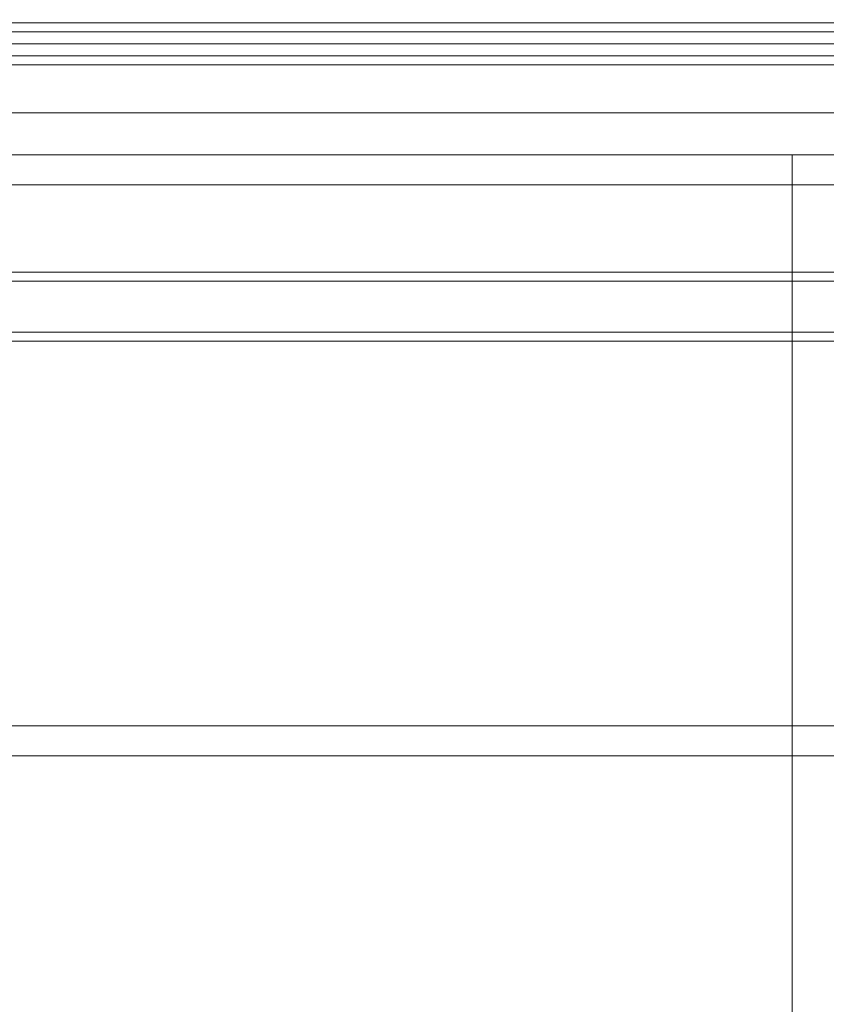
# Model space of a CAD drawing. Header units: millimetres. Extents: x -3490 to 61924, y -72580 to 6847.
# Tile 785 of 1056: x 25543 to 25811, y 967 to 1295. Entities that reach past the tile are written whole.
import ezdxf

# ---------------------------------------------------------------- set-up
doc = ezdxf.new("R2010")
doc.units = ezdxf.units.MM
for name, color, linetype, lineweight in [('COTAS_P', 1, 'Continuous', 0), ('lateral_briquetadora', 7, 'Continuous', 0), ('lateral_C05', 7, 'Continuous', 0)]:
    doc.layers.add(name, color=color, linetype=linetype, lineweight=lineweight)
doc.dimstyles.new('R19_100', dxfattribs={"dimtxt": 250, "dimasz": 150, "dimexe": 150, "dimexo": 80, "dimgap": 100, "dimtad": 1, "dimtih": 1, "dimtoh": 1, "dimdsep": 46, "dimcen": 0.09, "dimadec": 0, "dimazin": 0, "dimtfac": 1, "dimtdec": 4, "dimtofl": 0, "dimtmove": 0, "dimatfit": 3, "dimfxl": 1, "dimtolj": 1, "dimtzin": 0, "dimarcsym": 0})

# ---------------------------------------------------------------- blocks, each defined once
blk = doc.blocks.new('DIM_R29_7')
at = {"layer": 'COTAS_P'}
for p, q in [((24250.07, 2141), (24400.07, 2186)), ((26750.07, 2141), (26600.07, 2186)), ((24250.07, 1241), (24250.07, 2141)), ((24250.07, 2141), (26750.07, 2141)), ((24250.07, 2141), (24400.07, 2096)), ((26750.07, 2141), (26600.07, 2096)), ((26750.07, 1241), (26750.07, 2141))]:
    blk.add_line(p, q, dxfattribs=at)
blk.add_text('2500 P', height=250, dxfattribs=at).set_placement((25500.07, 2241))
blk = doc.blocks.new('DIM_R29_19')
at = {"layer": 'COTAS_P'}
for p, q in [((18820, 2240), (18619.96, 1362.51)), ((18619.96, 1362.51), (18776.21, 1373.05)), ((27699.96, -707.49), (18619.96, 1362.51)), ((18619.96, 1362.51), (18756.2, 1285.3)), ((27900, 170), (27699.96, -707.49)), ((27699.96, -707.49), (27563.71, -630.27)), ((27699.96, -707.49), (27543.71, -718.02))]:
    blk.add_line(p, q, dxfattribs=at)
blk.add_text('9312.96 P', height=250, rotation=167.1576, dxfattribs=at).set_placement((23137.73, 230.02))

msp = doc.modelspace()

# ---------------------------------------------------------------- linework, layer by layer
at = {"layer": 'lateral_briquetadora'}
for p, q in [((23750.067, 1264), (25950.067, 1264)), ((24150.067, 1264), (25950.067, 1264)), ((23750.067, 1250), (25950.067, 1250)), ((23900.067, 1250), (25800.067, 1250)), ((24150.067, 1250), (25800.067, 1250)), ((25800.067, 1240), (25800.067, 1250)), ((25800.067, 1250), (25950.067, 1250)), ((23750.067, 1240), (25950.067, 1240)), ((23900.067, 1240), (25800.067, 1240)), ((25800.067, 1060), (25800.067, 1240)), ((25800.067, 1240), (25950.067, 1240)), ((23750.067, 1060), (25950.067, 1060)), ((23900.067, 1060), (25800.067, 1060)), ((25800.067, 1050), (25800.067, 1060)), ((25800.067, 1060), (25950.067, 1060)), ((23900.067, 1050), (25800.067, 1050)), ((25800.067, 20), (25800.067, 1050)), ((25800.067, 1050), (25950.067, 1050))]:
    msp.add_line(p, q, dxfattribs=at)
at = {"layer": 'lateral_C05'}
for p, q in [((24250.067, 1294), (26750.067, 1294)), ((24310.067, 1294), (26690.067, 1294)), ((25797.446, 1294), (25797.456, 1294)), ((25797.456, 1294), (25797.473, 1294)), ((25797.473, 1294), (25797.497, 1294)), ((25797.497, 1294), (25797.528, 1294)), ((25797.528, 1294), (25797.565, 1294)), ((25797.565, 1294), (25797.608, 1294)), ((25797.608, 1294), (25797.658, 1294)), ((25797.658, 1294), (25797.715, 1294)), ((25797.715, 1294), (25797.777, 1294)), ((25797.777, 1294), (25797.846, 1294)), ((25797.846, 1294), (25797.92, 1294)), ((25797.92, 1294), (25798, 1294)), ((25798, 1294), (25798.086, 1294)), ((25798.086, 1294), (25798.177, 1294)), ((25798.177, 1294), (25798.272, 1294)), ((25798.272, 1294), (25798.373, 1294)), ((25798.373, 1294), (25798.478, 1294)), ((25798.478, 1294), (25798.587, 1294)), ((25798.587, 1294), (25798.7, 1294)), ((25798.7, 1294), (25798.817, 1294)), ((25798.817, 1294), (25798.938, 1294)), ((25798.938, 1294), (25799.061, 1294)), ((25799.061, 1294), (25799.188, 1294)), ((25799.188, 1294), (25799.317, 1294)), ((25799.317, 1294), (25799.448, 1294)), ((25799.448, 1294), (25799.581, 1294)), ((25799.581, 1294), (25799.715, 1294)), ((25799.715, 1294), (25799.851, 1294)), ((25799.851, 1294), (25799.987, 1294)), ((25799.987, 1294), (25800.124, 1294)), ((25800.124, 1294), (25800.261, 1294)), ((25800.261, 1294), (25800.398, 1294)), ((25800.398, 1294), (25800.534, 1294)), ((25800.534, 1294), (25800.67, 1294)), ((25800.67, 1294), (25800.804, 1294)), ((25800.804, 1294), (25800.937, 1294)), ((25800.937, 1294), (25801.068, 1294)), ((25801.068, 1294), (25801.197, 1294)), ((25801.197, 1294), (25801.324, 1294)), ((25801.324, 1294), (25801.447, 1294)), ((25801.447, 1294), (25801.567, 1294)), ((25801.567, 1294), (25801.684, 1294)), ((25801.684, 1294), (25801.798, 1294)), ((25801.798, 1294), (25801.907, 1294)), ((25801.907, 1294), (25802.012, 1294)), ((25802.012, 1294), (25802.113, 1294)), ((25802.113, 1294), (25802.208, 1294)), ((25802.208, 1294), (25802.299, 1294)), ((25802.299, 1294), (25802.385, 1294)), ((25802.385, 1294), (25802.465, 1294)), ((25802.465, 1294), (25802.539, 1294)), ((25802.539, 1294), (25802.608, 1294)), ((25802.608, 1294), (25802.67, 1294)), ((25802.67, 1294), (25802.727, 1294)), ((25802.727, 1294), (25802.777, 1294)), ((25802.777, 1294), (25802.82, 1294)), ((25802.82, 1294), (25802.857, 1294)), ((25802.857, 1294), (25802.888, 1294)), ((25802.888, 1294), (25802.912, 1294)), ((25802.912, 1294), (25802.929, 1294)), ((25802.929, 1294), (25802.939, 1294)), ((24250.067, 1291), (26750.067, 1291)), ((24310.067, 1291), (26690.067, 1291)), ((25500.567, 1291), (26099.817, 1291)), ((25797.196, 1291), (25797.207, 1291)), ((25797.207, 1291), (25797.226, 1291)), ((25797.226, 1291), (25797.252, 1291)), ((25797.252, 1291), (25797.285, 1291)), ((25797.285, 1291), (25797.326, 1291)), ((25797.326, 1291), (25797.373, 1291)), ((25797.373, 1291), (25797.428, 1291)), ((25797.428, 1291), (25797.49, 1291)), ((25797.446, 1291), (25797.456, 1291)), ((25797.456, 1291), (25797.473, 1291)), ((25797.473, 1291), (25797.497, 1291)), ((25797.49, 1291), (25797.558, 1291)), ((25797.497, 1291), (25797.528, 1291)), ((25797.528, 1291), (25797.565, 1291)), ((25797.558, 1291), (25797.633, 1291)), ((25797.565, 1291), (25797.608, 1291)), ((25797.608, 1291), (25797.658, 1291)), ((25797.633, 1291), (25797.714, 1291)), ((25797.658, 1291), (25797.715, 1291)), ((25797.714, 1291), (25797.801, 1291)), ((25797.715, 1291), (25797.777, 1291)), ((25797.777, 1291), (25797.846, 1291)), ((25797.801, 1291), (25797.894, 1291)), ((25797.846, 1291), (25797.92, 1291)), ((25797.894, 1291), (25797.993, 1291)), ((25797.92, 1291), (25798, 1291)), ((25797.993, 1291), (25798.098, 1291)), ((25798, 1291), (25798.086, 1291)), ((25798.086, 1291), (25798.177, 1291)), ((25798.098, 1291), (25798.207, 1291)), ((25798.177, 1291), (25798.272, 1291)), ((25798.207, 1291), (25798.322, 1291)), ((25798.272, 1291), (25798.373, 1291)), ((25798.322, 1291), (25798.441, 1291)), ((25798.373, 1291), (25798.478, 1291)), ((25798.441, 1291), (25798.565, 1291)), ((25798.478, 1291), (25798.587, 1291)), ((25798.565, 1291), (25798.692, 1291)), ((25798.587, 1291), (25798.7, 1291)), ((25798.692, 1291), (25798.824, 1291)), ((25798.7, 1291), (25798.817, 1291)), ((25798.817, 1291), (25798.938, 1291)), ((25798.824, 1291), (25798.959, 1291)), ((25798.938, 1291), (25799.061, 1291)), ((25798.959, 1291), (25799.096, 1291)), ((25799.061, 1291), (25799.188, 1291)), ((25799.096, 1291), (25799.237, 1291)), ((25799.188, 1291), (25799.317, 1291)), ((25799.237, 1291), (25799.38, 1291)), ((25799.317, 1291), (25799.448, 1291)), ((25799.38, 1291), (25799.525, 1291)), ((25799.448, 1291), (25799.581, 1291)), ((25799.525, 1291), (25799.672, 1291)), ((25799.581, 1291), (25799.715, 1291)), ((25799.672, 1291), (25799.819, 1291)), ((25799.715, 1291), (25799.851, 1291)), ((25799.819, 1291), (25799.968, 1291)), ((25799.851, 1291), (25799.987, 1291)), ((25799.968, 1291), (25800.118, 1291)), ((25799.987, 1291), (25800.124, 1291)), ((25800.118, 1291), (25800.267, 1291)), ((25800.124, 1291), (25800.261, 1291)), ((25800.261, 1291), (25800.398, 1291)), ((25800.267, 1291), (25800.417, 1291)), ((25800.398, 1291), (25800.534, 1291)), ((25800.417, 1291), (25800.566, 1291)), ((25800.534, 1291), (25800.67, 1291)), ((25800.566, 1291), (25800.713, 1291)), ((25800.67, 1291), (25800.804, 1291)), ((25800.713, 1291), (25800.86, 1291)), ((25800.804, 1291), (25800.937, 1291)), ((25800.86, 1291), (25801.005, 1291)), ((25800.937, 1291), (25801.068, 1291)), ((25801.005, 1291), (25801.148, 1291)), ((25801.068, 1291), (25801.197, 1291)), ((25801.148, 1291), (25801.289, 1291)), ((25801.197, 1291), (25801.324, 1291)), ((25801.289, 1291), (25801.426, 1291)), ((25801.324, 1291), (25801.447, 1291)), ((25801.426, 1291), (25801.561, 1291)), ((25801.447, 1291), (25801.567, 1291)), ((25801.561, 1291), (25801.692, 1291)), ((25801.567, 1291), (25801.684, 1291)), ((25801.684, 1291), (25801.798, 1291)), ((25801.692, 1291), (25801.82, 1291)), ((25801.798, 1291), (25801.907, 1291)), ((25801.82, 1291), (25801.944, 1291)), ((25801.907, 1291), (25802.012, 1291)), ((25801.944, 1291), (25802.063, 1291)), ((25802.012, 1291), (25802.113, 1291)), ((25802.063, 1291), (25802.178, 1291)), ((25802.113, 1291), (25802.208, 1291)), ((25802.178, 1291), (25802.287, 1291)), ((25802.208, 1291), (25802.299, 1291)), ((25802.287, 1291), (25802.392, 1291)), ((25802.299, 1291), (25802.385, 1291)), ((25802.385, 1291), (25802.465, 1291)), ((25802.392, 1291), (25802.491, 1291)), ((25802.465, 1291), (25802.539, 1291)), ((25802.491, 1291), (25802.584, 1291)), ((25802.539, 1291), (25802.608, 1291)), ((25802.584, 1291), (25802.671, 1291)), ((25802.608, 1291), (25802.67, 1291)), ((25802.67, 1291), (25802.727, 1291)), ((25802.671, 1291), (25802.752, 1291)), ((25802.727, 1291), (25802.777, 1291)), ((25802.752, 1291), (25802.827, 1291)), ((25802.777, 1291), (25802.82, 1291)), ((25802.82, 1291), (25802.857, 1291)), ((25802.827, 1291), (25802.895, 1291)), ((25802.857, 1291), (25802.888, 1291)), ((25802.888, 1291), (25802.912, 1291)), ((25802.895, 1291), (25802.957, 1291)), ((25802.912, 1291), (25802.929, 1291)), ((25802.929, 1291), (25802.939, 1291)), ((25802.957, 1291), (25803.012, 1291)), ((25803.012, 1291), (25803.059, 1291)), ((25803.059, 1291), (25803.1, 1291)), ((25803.1, 1291), (25803.133, 1291)), ((25803.133, 1291), (25803.159, 1291)), ((25803.159, 1291), (25803.178, 1291)), ((25803.178, 1291), (25803.189, 1291)), ((24300.067, 1287), (26700.067, 1287)), ((25500.567, 1287), (26099.817, 1287)), ((25797.196, 1287), (25797.207, 1287)), ((25797.207, 1287), (25797.226, 1287)), ((25797.226, 1287), (25797.252, 1287)), ((25797.252, 1287), (25797.285, 1287)), ((25797.285, 1287), (25797.326, 1287)), ((25797.326, 1287), (25797.373, 1287)), ((25797.373, 1287), (25797.428, 1287)), ((25797.428, 1287), (25797.49, 1287)), ((25797.446, 1287), (25797.456, 1287)), ((25797.456, 1287), (25797.473, 1287)), ((25797.473, 1287), (25797.497, 1287)), ((25797.49, 1287), (25797.558, 1287)), ((25797.497, 1287), (25797.528, 1287)), ((25797.528, 1287), (25797.565, 1287)), ((25797.558, 1287), (25797.633, 1287)), ((25797.565, 1287), (25797.608, 1287)), ((25797.608, 1287), (25797.658, 1287)), ((25797.633, 1287), (25797.714, 1287)), ((25797.658, 1287), (25797.715, 1287)), ((25797.714, 1287), (25797.801, 1287)), ((25797.715, 1287), (25797.777, 1287)), ((25797.777, 1287), (25797.846, 1287)), ((25797.801, 1287), (25797.894, 1287)), ((25797.846, 1287), (25797.92, 1287)), ((25797.894, 1287), (25797.993, 1287)), ((25797.92, 1287), (25798, 1287)), ((25797.993, 1287), (25798.098, 1287)), ((25798, 1287), (25798.086, 1287)), ((25798.086, 1287), (25798.177, 1287)), ((25798.098, 1287), (25798.207, 1287)), ((25798.177, 1287), (25798.272, 1287)), ((25798.207, 1287), (25798.322, 1287)), ((25798.272, 1287), (25798.373, 1287)), ((25798.322, 1287), (25798.441, 1287)), ((25798.373, 1287), (25798.478, 1287)), ((25798.441, 1287), (25798.565, 1287)), ((25798.478, 1287), (25798.587, 1287)), ((25798.565, 1287), (25798.692, 1287)), ((25798.587, 1287), (25798.7, 1287)), ((25798.692, 1287), (25798.824, 1287)), ((25798.7, 1287), (25798.817, 1287)), ((25798.817, 1287), (25798.938, 1287)), ((25798.824, 1287), (25798.959, 1287)), ((25798.938, 1287), (25799.061, 1287)), ((25798.959, 1287), (25799.096, 1287)), ((25799.061, 1287), (25799.188, 1287)), ((25799.096, 1287), (25799.237, 1287)), ((25799.188, 1287), (25799.317, 1287)), ((25799.237, 1287), (25799.38, 1287)), ((25799.317, 1287), (25799.448, 1287)), ((25799.38, 1287), (25799.525, 1287)), ((25799.448, 1287), (25799.581, 1287)), ((25799.525, 1287), (25799.672, 1287)), ((25799.581, 1287), (25799.715, 1287)), ((25799.672, 1287), (25799.819, 1287)), ((25799.715, 1287), (25799.851, 1287)), ((25799.819, 1287), (25799.968, 1287)), ((25799.851, 1287), (25799.987, 1287)), ((25799.968, 1287), (25800.118, 1287)), ((25799.987, 1287), (25800.124, 1287)), ((25800.118, 1287), (25800.267, 1287)), ((25800.124, 1287), (25800.261, 1287)), ((25800.261, 1287), (25800.398, 1287)), ((25800.267, 1287), (25800.417, 1287)), ((25800.398, 1287), (25800.534, 1287)), ((25800.417, 1287), (25800.566, 1287)), ((25800.534, 1287), (25800.67, 1287)), ((25800.566, 1287), (25800.713, 1287)), ((25800.67, 1287), (25800.804, 1287)), ((25800.713, 1287), (25800.86, 1287)), ((25800.804, 1287), (25800.937, 1287)), ((25800.86, 1287), (25801.005, 1287)), ((25800.937, 1287), (25801.068, 1287)), ((25801.005, 1287), (25801.148, 1287)), ((25801.068, 1287), (25801.197, 1287)), ((25801.148, 1287), (25801.289, 1287)), ((25801.197, 1287), (25801.324, 1287)), ((25801.289, 1287), (25801.426, 1287)), ((25801.324, 1287), (25801.447, 1287)), ((25801.426, 1287), (25801.561, 1287)), ((25801.447, 1287), (25801.567, 1287)), ((25801.561, 1287), (25801.692, 1287)), ((25801.567, 1287), (25801.684, 1287)), ((25801.684, 1287), (25801.798, 1287)), ((25801.692, 1287), (25801.82, 1287)), ((25801.798, 1287), (25801.907, 1287)), ((25801.82, 1287), (25801.944, 1287)), ((25801.907, 1287), (25802.012, 1287)), ((25801.944, 1287), (25802.063, 1287)), ((25802.012, 1287), (25802.113, 1287)), ((25802.063, 1287), (25802.178, 1287)), ((25802.113, 1287), (25802.208, 1287)), ((25802.178, 1287), (25802.287, 1287)), ((25802.208, 1287), (25802.299, 1287)), ((25802.287, 1287), (25802.392, 1287)), ((25802.299, 1287), (25802.385, 1287)), ((25802.385, 1287), (25802.465, 1287)), ((25802.392, 1287), (25802.491, 1287)), ((25802.465, 1287), (25802.539, 1287)), ((25802.491, 1287), (25802.584, 1287)), ((25802.539, 1287), (25802.608, 1287)), ((25802.584, 1287), (25802.671, 1287)), ((25802.608, 1287), (25802.67, 1287)), ((25802.67, 1287), (25802.727, 1287)), ((25802.671, 1287), (25802.752, 1287)), ((25802.727, 1287), (25802.777, 1287)), ((25802.752, 1287), (25802.827, 1287)), ((25802.777, 1287), (25802.82, 1287)), ((25802.82, 1287), (25802.857, 1287)), ((25802.827, 1287), (25802.895, 1287)), ((25802.857, 1287), (25802.888, 1287)), ((25802.888, 1287), (25802.912, 1287)), ((25802.895, 1287), (25802.957, 1287)), ((25802.912, 1287), (25802.929, 1287)), ((25802.929, 1287), (25802.939, 1287)), ((25802.957, 1287), (25803.012, 1287)), ((25803.012, 1287), (25803.059, 1287)), ((25803.059, 1287), (25803.1, 1287)), ((25803.1, 1287), (25803.133, 1287)), ((25803.133, 1287), (25803.159, 1287)), ((25803.159, 1287), (25803.178, 1287)), ((25803.178, 1287), (25803.189, 1287)), ((24300.067, 1283), (26700.067, 1283)), ((24310.067, 1283), (26690.067, 1283)), ((25797.446, 1283), (25797.456, 1283)), ((25797.456, 1283), (25797.473, 1283)), ((25797.473, 1283), (25797.497, 1283)), ((25797.497, 1283), (25797.528, 1283)), ((25797.528, 1283), (25797.565, 1283)), ((25797.565, 1283), (25797.608, 1283)), ((25797.608, 1283), (25797.658, 1283)), ((25797.658, 1283), (25797.715, 1283)), ((25797.715, 1283), (25797.777, 1283)), ((25797.777, 1283), (25797.846, 1283)), ((25797.846, 1283), (25797.92, 1283)), ((25797.92, 1283), (25798, 1283)), ((25798, 1283), (25798.086, 1283)), ((25798.086, 1283), (25798.177, 1283)), ((25798.177, 1283), (25798.272, 1283)), ((25798.272, 1283), (25798.373, 1283)), ((25798.373, 1283), (25798.478, 1283)), ((25798.478, 1283), (25798.587, 1283)), ((25798.587, 1283), (25798.7, 1283)), ((25798.7, 1283), (25798.817, 1283)), ((25798.817, 1283), (25798.938, 1283)), ((25798.938, 1283), (25799.061, 1283)), ((25799.061, 1283), (25799.188, 1283)), ((25799.188, 1283), (25799.317, 1283)), ((25799.317, 1283), (25799.448, 1283)), ((25799.448, 1283), (25799.581, 1283)), ((25799.581, 1283), (25799.715, 1283)), ((25799.715, 1283), (25799.851, 1283)), ((25799.851, 1283), (25799.987, 1283)), ((25799.987, 1283), (25800.124, 1283)), ((25800.124, 1283), (25800.261, 1283)), ((25800.261, 1283), (25800.398, 1283)), ((25800.398, 1283), (25800.534, 1283)), ((25800.534, 1283), (25800.67, 1283)), ((25800.67, 1283), (25800.804, 1283)), ((25800.804, 1283), (25800.937, 1283)), ((25800.937, 1283), (25801.068, 1283)), ((25801.068, 1283), (25801.197, 1283)), ((25801.197, 1283), (25801.324, 1283)), ((25801.324, 1283), (25801.447, 1283)), ((25801.447, 1283), (25801.567, 1283)), ((25801.567, 1283), (25801.684, 1283)), ((25801.684, 1283), (25801.798, 1283)), ((25801.798, 1283), (25801.907, 1283)), ((25801.907, 1283), (25802.012, 1283)), ((25802.012, 1283), (25802.113, 1283)), ((25802.113, 1283), (25802.208, 1283)), ((25802.208, 1283), (25802.299, 1283)), ((25802.299, 1283), (25802.385, 1283)), ((25802.385, 1283), (25802.465, 1283)), ((25802.465, 1283), (25802.539, 1283)), ((25802.539, 1283), (25802.608, 1283)), ((25802.608, 1283), (25802.67, 1283)), ((25802.67, 1283), (25802.727, 1283)), ((25802.727, 1283), (25802.777, 1283)), ((25802.777, 1283), (25802.82, 1283)), ((25802.82, 1283), (25802.857, 1283)), ((25802.857, 1283), (25802.888, 1283)), ((25802.888, 1283), (25802.912, 1283)), ((25802.912, 1283), (25802.929, 1283)), ((25802.929, 1283), (25802.939, 1283)), ((24310.067, 1280), (26690.067, 1280)), ((24310.067, 1211), (26690.067, 1211)), ((24310.067, 1208), (26690.067, 1208)), ((24250.067, 1191), (26750.067, 1191)), ((24250.067, 1188), (26750.067, 1188))]:
    msp.add_line(p, q, dxfattribs=at)

# ---------------------------------------------------------------- dimensions: what is measured, and where the dimension line sits
at = {"layer": 'COTAS_P'}
for p1, p2, picture, middle in [((24250.067, 1241), (26750.067, 1241), 'DIM_R29_7', (25500.067, 2141)), ((27900, 170), (18820, 2240), 'DIM_R29_19', (23159.956, 327.514))]:
    dim = msp.add_aligned_dim(p1=p1, p2=p2, distance=900, text='<> P', dimstyle='R19_100', dxfattribs=at)
    dim.commit()
    dim.dimension.update_dxf_attribs({"geometry": picture, "text_midpoint": middle})

doc.saveas('drawing.dxf')
